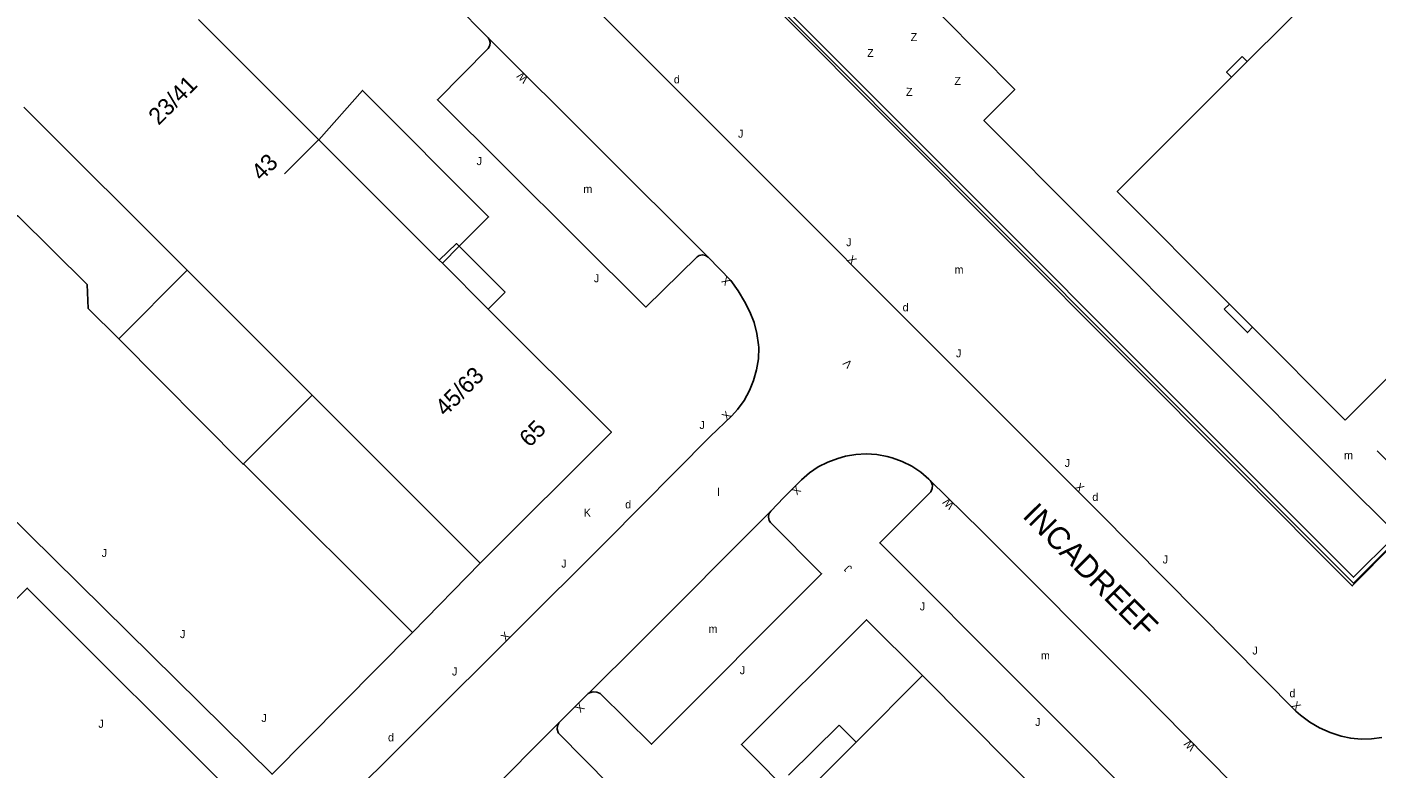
# Model space of a CAD drawing. Extents: x 134999 to 136502, y 457398 to 459002.
# Drawn here: x 135296.2 to 135380.5, y 458821.8 to 458868.1 of the extents above; entities that cross this region are included whole.
import ezdxf

# ---------------------------------------------------------------- set-up
doc = ezdxf.new("R2010")
doc.units = 0
for name, color, linetype in [('RI_DGTB_15', 7, 'Continuous'), ('RI_DGTB_19', 7, 'Continuous'), ('RI_DGTB_2', 7, 'Continuous'), ('RI_DGTB_29', 7, 'Continuous'), ('RI_DGTB_3', 7, 'Continuous'), ('RI_DGTB_30', 7, 'Continuous'), ('RI_DGTB_31', 7, 'Continuous'), ('RI_DGTB_32', 7, 'Continuous'), ('RI_DGTB_35', 7, 'Continuous'), ('RI_DGTB_36', 7, 'Continuous'), ('RI_DGTB_37', 7, 'Continuous'), ('RI_DGTB_4', 7, 'Continuous'), ('RI_DGTB_43', 7, 'Continuous'), ('RI_DGTB_45', 7, 'Continuous'), ('RI_DGTB_48', 7, 'Continuous'), ('RI_DGTB_49', 7, 'Continuous'), ('RI_DGTB_54', 7, 'Continuous'), ('RI_DGTB_55', 7, 'Continuous'), ('RI_DGTB_7', 7, 'Continuous')]:
    doc.layers.add(name, color=color, linetype=linetype)

msp = doc.modelspace()

# ---------------------------------------------------------------- linework, layer by layer
at = {"layer": 'RI_DGTB_15'}
msp.add_line((135314.449, 458861.029), (135312.33, 458858.907), dxfattribs=at)
at = {"layer": 'RI_DGTB_19'}
msp.add_line((135320.319, 458830.28), (135309.77, 458840.808), dxfattribs=at)
msp.add_lwpolyline([(135291.753, 458858.781), (135294.252, 458856.295), (135295.667, 458856.299), (135300, 458852), (135300.065, 458850.511), (135301.978, 458848.606)], dxfattribs=at)
at = {"layer": 'RI_DGTB_2'}
msp.add_line((135378.576, 458843.531), (135379, 458843.945), dxfattribs=at)
for points in [[(135372.471, 458865.926), (135377.276, 458870.716), (135377.632, 458871.077), (135377.327, 458871.381), (135376.475, 458872.236)], [(135371.493, 458864.951), (135372.471, 458865.926)], [(135371.351, 458850.785), (135364.342, 458857.821), (135369.11, 458862.575), (135371.493, 458864.951)], [(135372.801, 458849.329), (135371.351, 458850.785)], [(135378.576, 458843.531), (135378.396, 458843.712), (135372.801, 458849.329)], [(135379, 458843.945), (135383.343, 458848.306), (135383.878, 458848.839)]]:
    msp.add_lwpolyline(points, dxfattribs=at)
at = {"layer": 'RI_DGTB_3'}
for p, q in [((135296.053, 458863.087), (135306.241, 458852.902)), ((135314.468, 458861.048), (135314.309, 458861.206)), ((135306.241, 458852.902), (135314.05, 458845.095)), ((135314.05, 458845.095), (135324.557, 458834.592))]:
    msp.add_line(p, q, dxfattribs=at)
for points in [[(135314.309, 458861.206), (135306.967, 458868.547)], [(135321.996, 458853.523), (135314.468, 458861.048)], [(135322.191, 458853.328), (135321.996, 458853.523)], [(135322.191, 458853.328), (135325.051, 458850.469)], [(135325.051, 458850.469), (135332.745, 458842.777), (135324.557, 458834.592)], [(135348.035, 458823.427), (135352.185, 458827.577)], [(135344.888, 458820.28), (135348.035, 458823.427)]]:
    msp.add_lwpolyline(points, dxfattribs=at)
at = {"layer": 'RI_DGTB_4'}
msp.add_lwpolyline([(135352.185, 458827.577), (135360.547, 458819.149), (135360.442, 458819.043)], dxfattribs=at)
at = {"layer": 'RI_DGTB_48'}
for p, q in [((135306.241, 458852.902), (135301.978, 458848.606)), ((135309.77, 458840.808), (135314.05, 458845.095))]:
    msp.add_line(p, q, dxfattribs=at)
for points in [[(135343.175, 458869.335), (135379.102, 458833.361), (135384.374, 458838.643), (135391.525, 458845.793), (135392.084, 458846.332)], [(135301.978, 458848.606), (135309.742, 458840.779), (135309.77, 458840.808)]]:
    msp.add_lwpolyline(points, dxfattribs=at)
at = {"layer": 'RI_DGTB_49'}
msp.add_lwpolyline([(135343.407, 458869.428), (135379.103, 458833.724), (135384.054, 458838.644), (135392.048, 458846.642)], dxfattribs=at)
at = {"layer": 'RI_DGTB_54'}
for p, q in [((135338.788, 458853.706), (135325.052, 458867.405)), ((135324.557, 458834.592), (135320.319, 458830.28)), ((135329.466, 458824.62), (135313.535, 458808.723))]:
    msp.add_line(p, q, dxfattribs=at)
for points in [[(135320.319, 458830.28), (135311.552, 458821.422), (135301.025, 458831.815), (135293.254, 458839.459), (135260.543, 458872.19), (135253.283, 458879.412), (135253.119, 458879.664), (135252.853, 458880.182), (135252.66, 458880.733), (135252.544, 458881.304), (135251.932, 458893.173), (135253.864, 458893.131), (135256.444, 458893.139), (135258.369, 458893.2), (135260.29, 458893.34)], [(135325.052, 458867.405), (135322.908, 458869.569), (135320.787, 458871.669), (135318.363, 458874.138), (135317.163, 458875.31)], [(135331.604, 458869.39), (135363.235, 458837.74), (135375.511, 458825.36), (135375.791, 458825.11), (135376.366, 458824.679), (135376.985, 458824.314), (135377.641, 458824.019), (135378.326, 458823.8), (135378.933, 458823.667), (135379.581, 458823.605), (135380.231, 458823.622), (135380.875, 458823.72)], [(135338.788, 458853.706), (135338.624, 458853.819), (135338.429, 458853.858), (135338.234, 458853.819), (135338.1, 458853.735), (135334.901, 458850.589), (135321.879, 458863.545), (135325.059, 458866.741), (135325.154, 458866.92), (135325.173, 458867.121), (135325.114, 458867.315), (135325.052, 458867.405)], [(135323.25, 458854.391), (135325.078, 458856.227), (135317.193, 458864.121), (135314.468, 458861.048)], [(135295.983, 458800.157), (135296.598, 458800.49), (135297.171, 458800.891), (135297.695, 458801.355), (135332.443, 458835.983), (135338.927, 458842.503), (135340.278, 458843.804), (135340.631, 458844.205), (135341.034, 458844.769), (135341.369, 458845.376), (135341.633, 458846.017), (135341.82, 458846.684), (135341.93, 458847.368), (135341.96, 458848.061), (135341.947, 458848.228), (135341.843, 458848.936), (135341.661, 458849.629), (135341.402, 458850.297), (135341.071, 458850.932), (135340.667, 458851.612), (135340.208, 458852.255), (135338.788, 458853.706)], [(135322.191, 458853.328), (135323.25, 458854.391)], [(135352.66, 458839.773), (135352.582, 458839.849), (135352.071, 458840.282), (135351.512, 458840.65), (135350.914, 458840.949), (135350.283, 458841.175), (135349.966, 458841.258), (135349.324, 458841.382), (135348.673, 458841.426), (135348.02, 458841.391), (135347.377, 458841.276), (135346.886, 458841.132), (135346.263, 458840.907), (135345.672, 458840.608), (135345.122, 458840.241), (135344.619, 458839.809), (135344.439, 458839.626), (135343.513, 458838.71), (135342.7, 458837.846)], [(135371.512, 458820.889), (135371.33, 458820.945), (135371.141, 458820.923), (135370.978, 458820.825), (135370.941, 458820.787), (135367.706, 458817.629), (135349.507, 458835.866), (135352.703, 458839.056), (135352.789, 458839.256), (135352.797, 458839.473), (135352.726, 458839.678), (135352.66, 458839.773)], [(135371.512, 458820.889), (135365.704, 458826.775), (135355.822, 458836.672), (135352.66, 458839.773)], [(135342.7, 458837.846), (135342.591, 458837.672), (135342.557, 458837.469), (135342.602, 458837.268), (135342.686, 458837.135), (135345.876, 458833.939), (135335.262, 458823.291), (135332.054, 458826.455), (135331.839, 458826.548), (135331.605, 458826.564), (135331.379, 458826.501), (135331.344, 458826.483)], [(135342.7, 458837.846), (135334.507, 458829.619), (135331.344, 458826.483)], [(135281.101, 458818.125), (135296.263, 458833.042), (135309.678, 458819.627)], [(135352.185, 458827.577), (135348.687, 458831.07), (135340.872, 458823.277), (135344.364, 458819.755)], [(135329.466, 458824.62), (135331.298, 458826.455), (135331.344, 458826.483)], [(135329.466, 458824.62), (135329.376, 458824.432), (135329.363, 458824.224), (135329.429, 458824.026), (135329.452, 458823.989), (135332.672, 458820.711), (135329.579, 458817.612), (135327.634, 458815.707), (135317.41, 458805.488), (135314.222, 458808.692), (135314.006, 458808.782), (135313.772, 458808.795), (135313.547, 458808.729), (135313.535, 458808.723)]]:
    msp.add_lwpolyline(points, dxfattribs=at)
at = {"layer": 'RI_DGTB_55'}
for points in [[(135380.577, 458841.626), (135383.546, 458838.655), (135381.561, 458836.658), (135378.437, 458839.764), (135362.411, 458855.824), (135356.013, 458862.24), (135357.945, 458864.19), (135353.493, 458868.671), (135348.095, 458874.091), (135343.407, 458869.428)], [(135343.407, 458869.428), (135343.152, 458869.15), (135379.03, 458833.185), (135384.297, 458838.493), (135392.296, 458846.394), (135392.221, 458846.469)], [(135372.156, 458866.242), (135371.176, 458865.27), (135371.493, 458864.951)], [(135372.471, 458865.926), (135372.156, 458866.242)], [(135371.351, 458850.785), (135371.022, 458850.455)], [(135371.022, 458850.455), (135372.474, 458849.003), (135372.801, 458849.329)]]:
    msp.add_lwpolyline(points, dxfattribs=at)
at = {"layer": 'RI_DGTB_7'}
for p, q in [((135326.112, 458851.53), (135325.051, 458850.469)), ((135346.975, 458824.488), (135343.807, 458821.362)), ((135348.035, 458823.427), (135346.975, 458824.488))]:
    msp.add_line(p, q, dxfattribs=at)
for points in [[(135321.996, 458853.523), (135323.078, 458854.563), (135323.25, 458854.391)], [(135323.25, 458854.391), (135326.112, 458851.53)]]:
    msp.add_lwpolyline(points, dxfattribs=at)

# ---------------------------------------------------------------- texts
at = {"layer": 'RI_DGTB_29'}
for p in [(135336.652, 458864.563), (135350.94, 458850.331), (135333.613, 458838.025), (135362.788, 458838.486), (135375.101, 458826.227), (135318.794, 458823.469)]:
    msp.add_text('d', height=0.5, dxfattribs=at).set_placement(p)
at = {"layer": 'RI_DGTB_30'}
for s, height, rotation, p in [('W', 0.5, 135.1279, (135327.593, 458864.872)), ('X', 0.499, 314.92923, (135347.443, 458853.53)), ('X', 0.5, 135.1279, (135340.23, 458852.236)), ('V', 0.5, 135.1279, (135347.841, 458847.078)), ('X', 0.5, 44.87661, (135339.955, 458843.487)), ('X', 0.5, 224.96944, (135344.29, 458839.48)), ('X', 0.499, 314.92923, (135361.664, 458839.312)), ('W', 0.5, 135.02301, (135354.2, 458838.26)), ('X', 0.5, 44.87661, (135326.133, 458829.703)), ('X', 0.5, 224.96944, (135330.76, 458825.901)), ('X', 0.499, 314.92923, (135375.199, 458825.674)), ('W', 0.5, 135.02301, (135369.27, 458823.165))]:
    msp.add_text(s, height=height, rotation=rotation, dxfattribs=at).set_placement(p)
msp.add_text('K', height=0.5, dxfattribs=at).set_placement((135331.023, 458837.502))
at = {"layer": 'RI_DGTB_31'}
for p in [(135340.656, 458861.171), (135324.331, 458859.461), (135347.413, 458854.394), (135331.656, 458852.144), (135354.272, 458847.454), (135338.252, 458842.98), (135361.062, 458840.608), (135300.907, 458834.984), (135329.617, 458834.327), (135367.183, 458834.582), (135352.009, 458831.65), (135305.801, 458829.921), (135372.787, 458828.896), (135322.792, 458827.587), (135340.767, 458827.665), (135310.886, 458824.682), (135300.704, 458824.319), (135359.221, 458824.434)]:
    msp.add_text('J', height=0.5, dxfattribs=at).set_placement(p)
msp.add_text('J', height=0.5, rotation=135.02301, dxfattribs=at).set_placement((135347.826, 458834.305))
at = {"layer": 'RI_DGTB_32'}
for p in [(135351.445, 458867.206), (135348.725, 458866.21), (135354.176, 458864.471), (135351.154, 458863.786)]:
    msp.add_text('Z', height=0.5, rotation=359.94417, dxfattribs=at).set_placement(p)
at = {"layer": 'RI_DGTB_35'}
msp.add_text('45/63', height=1.054, rotation=45.0081, dxfattribs=at).set_placement((135322.376, 458843.722))
at = {"layer": 'RI_DGTB_36'}
for s, p in [('23/41', (135304.469, 458861.906)), ('43', (135310.89, 458858.419)), ('65', (135327.635, 458841.782))]:
    msp.add_text(s, height=1.054, rotation=45.0081, dxfattribs=at).set_placement(p)
at = {"layer": 'RI_DGTB_37'}
msp.add_text('INCADREEF', height=1.4, rotation=314.85755, dxfattribs=at).set_placement((135358.375, 458837.502))
at = {"layer": 'RI_DGTB_43'}
for s, p in [('m', (135330.998, 458857.716)), ('m', (135354.185, 458852.683)), ('l', (135339.356, 458838.791)), ('m', (135338.817, 458830.249)), ('m', (135359.578, 458828.585))]:
    msp.add_text(s, height=0.5, dxfattribs=at).set_placement(p)
at = {"layer": 'RI_DGTB_45'}
msp.add_text('m', height=0.5, rotation=359.94417, dxfattribs=at).set_placement((135378.514, 458841.094))

doc.saveas('drawing.dxf')
